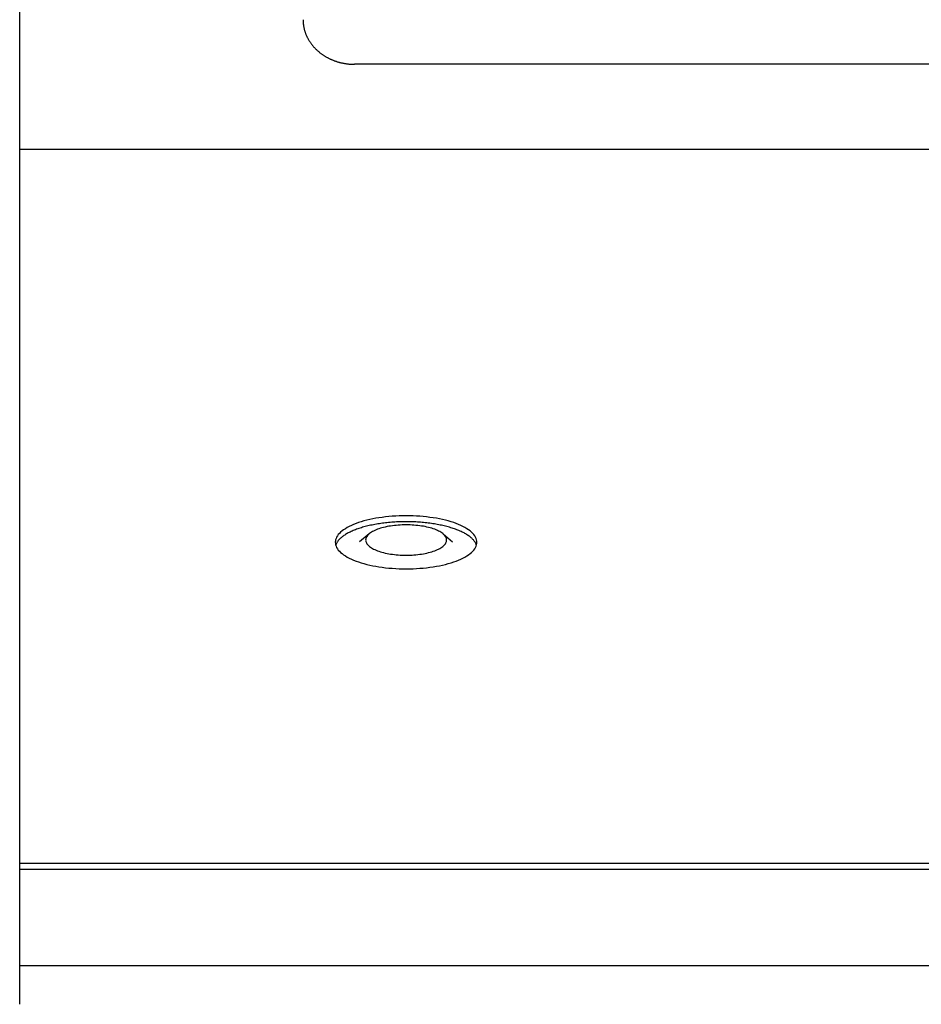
# Model space of a CAD drawing. Extents: x 1107 to 4046, y 937 to 3355.
# Tile 340 of 656: x 2125 to 2160, y 2597 to 2635. Entities that reach past the tile are written whole.
import ezdxf

# ---------------------------------------------------------------- set-up
doc = ezdxf.new("R2010")
doc.units = 0
doc.layers.add('KF_VIDA_L___C_REAR', color=7, linetype='CONTINUOUS')

# ---------------------------------------------------------------- blocks, each defined once
blk = doc.blocks.new('KF_VIDA_L___C_REAR')
at = {"layer": 'KF_VIDA_L___C_REAR'}
for p, q in [((-62, 908), (-62, 1072)), ((49, 944.50636), (-49, 944.50636)), ((62, 941.19989), (-62, 941.19989)), ((-48.436689, 926.268449), (-48.802588, 925.958116)), ((-45.563311, 926.268449), (-45.197412, 925.958116)), ((-62, 913.479002), (62, 913.479002)), ((-62, 913.247206), (62, 913.247206)), ((62, 909.5), (-62, 909.5))]:
    blk.add_line(p, q, dxfattribs=at)
for points in [[(-51, 946.238, 0), (-50.9998, 946.217, 0), (-50.9994, 946.196, 0), (-50.9986, 946.175, 0), (-50.9976, 946.153, 0), (-50.9962, 946.132, 0), (-50.9946, 946.111, 0), (-50.9926, 946.09, 0), (-50.9904, 946.069, 0), (-50.9878, 946.048, 0), (-50.985, 946.026, 0), (-50.9818, 946.005, 0), (-50.9784, 945.984, 0), (-50.9746, 945.963, 0), (-50.9706, 945.942, 0), (-50.9662, 945.921, 0), (-50.9616, 945.901, 0), (-50.9566, 945.88, 0), (-50.9514, 945.859, 0), (-50.9459, 945.838, 0), (-50.9401, 945.818, 0), (-50.934, 945.797, 0), (-50.9276, 945.776, 0), (-50.9209, 945.756, 0), (-50.9139, 945.736, 0), (-50.9066, 945.715, 0), (-50.8991, 945.695, 0), (-50.8912, 945.675, 0), (-50.8831, 945.655, 0), (-50.8747, 945.635, 0), (-50.866, 945.615, 0), (-50.857, 945.595, 0), (-50.8478, 945.576, 0), (-50.8382, 945.556, 0), (-50.8284, 945.537, 0), (-50.8183, 945.517, 0), (-50.808, 945.498, 0), (-50.7973, 945.479, 0), (-50.7864, 945.46, 0), (-50.7753, 945.441, 0), (-50.7638, 945.422, 0), (-50.7521, 945.403, 0), (-50.7402, 945.385, 0), (-50.7279, 945.366, 0), (-50.7155, 945.348, 0), (-50.7027, 945.33, 0), (-50.6897, 945.312, 0), (-50.6764, 945.294, 0), (-50.6629, 945.276, 0), (-50.6492, 945.259, 0), (-50.6352, 945.241, 0), (-50.6209, 945.224, 0), (-50.6064, 945.207, 0), (-50.5917, 945.19, 0), (-50.5767, 945.173, 0), (-50.5615, 945.156, 0), (-50.546, 945.14, 0), (-50.5303, 945.123, 0), (-50.5144, 945.107, 0), (-50.4983, 945.091, 0), (-50.4819, 945.075, 0), (-50.4653, 945.06, 0), (-50.4485, 945.044, 0), (-50.4315, 945.029, 0), (-50.4142, 945.014, 0), (-50.3968, 944.999, 0), (-50.3791, 944.984, 0), (-50.3612, 944.969, 0), (-50.3431, 944.955, 0), (-50.3248, 944.941, 0), (-50.3063, 944.927, 0), (-50.2877, 944.913, 0), (-50.2688, 944.9, 0), (-50.2497, 944.886, 0), (-50.2305, 944.873, 0), (-50.211, 944.86, 0), (-50.1914, 944.847, 0), (-50.1716, 944.835, 0), (-50.1516, 944.822, 0), (-50.1315, 944.81, 0), (-50.1111, 944.798, 0), (-50.0906, 944.787, 0), (-50.07, 944.775, 0), (-50.0492, 944.764, 0), (-50.0282, 944.753, 0), (-50.0071, 944.742, 0), (-49.9858, 944.731, 0), (-49.9644, 944.721, 0), (-49.9428, 944.711, 0), (-49.9211, 944.701, 0), (-49.8992, 944.691, 0), (-49.8772, 944.682, 0), (-49.8551, 944.673, 0), (-49.8329, 944.664, 0), (-49.8105, 944.655, 0), (-49.788, 944.646, 0), (-49.7654, 944.638, 0), (-49.7426, 944.63, 0), (-49.7198, 944.622, 0), (-49.6968, 944.615, 0), (-49.6738, 944.608, 0), (-49.6506, 944.601, 0), (-49.6274, 944.594, 0), (-49.604, 944.587, 0), (-49.5806, 944.581, 0), (-49.557, 944.575, 0), (-49.5334, 944.569, 0), (-49.5097, 944.564, 0), (-49.486, 944.558, 0), (-49.4621, 944.553, 0), (-49.4382, 944.548, 0), (-49.4142, 944.544, 0), (-49.3902, 944.54, 0), (-49.3661, 944.536, 0), (-49.3419, 944.532, 0), (-49.3177, 944.528, 0), (-49.2935, 944.525, 0), (-49.2692, 944.522, 0), (-49.2448, 944.519, 0), (-49.2204, 944.517, 0), (-49.196, 944.515, 0), (-49.1716, 944.513, 0), (-49.1471, 944.511, 0), (-49.1226, 944.51, 0), (-49.0981, 944.508, 0), (-49.0736, 944.508, 0), (-49.0491, 944.507, 0), (-49.0245, 944.506, 0), (-49, 944.506, 0)], [(-44.25, 925.942, 0), (-44.2533, 925.993, 0), (-44.2632, 926.043, 0), (-44.2798, 926.093, 0), (-44.3028, 926.143, 0), (-44.3324, 926.193, 0), (-44.3684, 926.241, 0), (-44.4108, 926.289, 0), (-44.4593, 926.337, 0), (-44.514, 926.383, 0), (-44.5747, 926.428, 0), (-44.6412, 926.472, 0), (-44.7135, 926.515, 0), (-44.7912, 926.556, 0), (-44.8742, 926.596, 0), (-44.9624, 926.634, 0), (-45.0555, 926.671, 0), (-45.1532, 926.706, 0), (-45.2554, 926.739, 0), (-45.3618, 926.77, 0), (-45.4722, 926.799, 0), (-45.5862, 926.826, 0), (-45.7037, 926.851, 0), (-45.8242, 926.874, 0), (-45.9476, 926.894, 0), (-46.0736, 926.912, 0), (-46.2017, 926.928, 0), (-46.3318, 926.942, 0), (-46.4635, 926.953, 0), (-46.5965, 926.961, 0), (-46.7305, 926.968, 0), (-46.8651, 926.971, 0), (-47, 926.972, 0), (-47.1349, 926.971, 0), (-47.2695, 926.968, 0), (-47.4035, 926.961, 0), (-47.5365, 926.953, 0), (-47.6682, 926.942, 0), (-47.7983, 926.928, 0), (-47.9264, 926.912, 0), (-48.0524, 926.894, 0), (-48.1758, 926.874, 0), (-48.2963, 926.851, 0), (-48.4138, 926.826, 0), (-48.5278, 926.799, 0), (-48.6382, 926.77, 0), (-48.7446, 926.739, 0), (-48.8468, 926.706, 0), (-48.9445, 926.671, 0), (-49.0376, 926.634, 0), (-49.1258, 926.596, 0), (-49.2088, 926.556, 0), (-49.2865, 926.515, 0), (-49.3588, 926.472, 0), (-49.4253, 926.428, 0), (-49.486, 926.383, 0), (-49.5407, 926.337, 0), (-49.5892, 926.289, 0), (-49.6316, 926.241, 0), (-49.6676, 926.193, 0), (-49.6972, 926.143, 0), (-49.7202, 926.093, 0), (-49.7368, 926.043, 0), (-49.7467, 925.993, 0), (-49.75, 925.942, 0), (-49.7467, 925.892, 0), (-49.7368, 925.841, 0), (-49.7202, 925.791, 0), (-49.6972, 925.741, 0), (-49.6676, 925.692, 0), (-49.6316, 925.643, 0), (-49.5892, 925.595, 0), (-49.5407, 925.548, 0), (-49.486, 925.502, 0), (-49.4253, 925.457, 0), (-49.3588, 925.413, 0), (-49.2865, 925.37, 0), (-49.2088, 925.329, 0), (-49.1258, 925.289, 0), (-49.0376, 925.25, 0), (-48.9445, 925.214, 0), (-48.8468, 925.179, 0), (-48.7446, 925.146, 0), (-48.6382, 925.115, 0), (-48.5278, 925.086, 0), (-48.4138, 925.059, 0), (-48.2963, 925.034, 0), (-48.1758, 925.011, 0), (-48.0524, 924.991, 0), (-47.9264, 924.972, 0), (-47.7983, 924.956, 0), (-47.6682, 924.943, 0), (-47.5365, 924.932, 0), (-47.4035, 924.923, 0), (-47.2695, 924.917, 0), (-47.1349, 924.913, 0), (-47, 924.912, 0), (-46.8651, 924.913, 0), (-46.7305, 924.917, 0), (-46.5965, 924.923, 0), (-46.4635, 924.932, 0), (-46.3318, 924.943, 0), (-46.2017, 924.956, 0), (-46.0736, 924.972, 0), (-45.9476, 924.991, 0), (-45.8242, 925.011, 0), (-45.7037, 925.034, 0), (-45.5862, 925.059, 0), (-45.4722, 925.086, 0), (-45.3618, 925.115, 0), (-45.2554, 925.146, 0), (-45.1532, 925.179, 0), (-45.0555, 925.214, 0), (-44.9624, 925.25, 0), (-44.8742, 925.289, 0), (-44.7912, 925.329, 0), (-44.7135, 925.37, 0), (-44.6412, 925.413, 0), (-44.5747, 925.457, 0), (-44.514, 925.502, 0), (-44.4593, 925.548, 0), (-44.4108, 925.595, 0), (-44.3684, 925.643, 0), (-44.3324, 925.692, 0), (-44.3028, 925.741, 0), (-44.2798, 925.791, 0), (-44.2632, 925.841, 0), (-44.2533, 925.892, 0), (-44.25, 925.942, 0)], [(-44.2675, 925.826, 0), (-44.2752, 925.85, 0), (-44.2844, 925.873, 0), (-44.295, 925.896, 0), (-44.307, 925.919, 0), (-44.3203, 925.942, 0), (-44.3351, 925.965, 0), (-44.3513, 925.987, 0), (-44.3688, 926.01, 0), (-44.3877, 926.032, 0), (-44.4079, 926.055, 0), (-44.4295, 926.077, 0), (-44.4525, 926.098, 0), (-44.4767, 926.12, 0), (-44.5023, 926.142, 0), (-44.5291, 926.163, 0), (-44.5573, 926.184, 0), (-44.5867, 926.204, 0), (-44.6174, 926.225, 0), (-44.6493, 926.245, 0), (-44.6824, 926.265, 0), (-44.7167, 926.285, 0), (-44.7522, 926.304, 0), (-44.7889, 926.323, 0), (-44.8267, 926.342, 0), (-44.8656, 926.36, 0), (-44.9057, 926.378, 0), (-44.9468, 926.396, 0), (-44.9891, 926.413, 0), (-45.0323, 926.43, 0), (-45.0766, 926.447, 0), (-45.1219, 926.463, 0), (-45.1681, 926.479, 0), (-45.2153, 926.494, 0), (-45.2634, 926.509, 0), (-45.3125, 926.524, 0), (-45.3624, 926.538, 0), (-45.4131, 926.552, 0), (-45.4647, 926.565, 0), (-45.517, 926.578, 0), (-45.5702, 926.59, 0), (-45.6241, 926.602, 0), (-45.6787, 926.614, 0), (-45.734, 926.625, 0), (-45.7899, 926.636, 0), (-45.8465, 926.646, 0), (-45.9036, 926.655, 0), (-45.9614, 926.664, 0), (-46.0196, 926.673, 0), (-46.0784, 926.681, 0), (-46.1377, 926.689, 0), (-46.1974, 926.696, 0), (-46.2575, 926.702, 0), (-46.318, 926.708, 0), (-46.3789, 926.714, 0), (-46.4401, 926.719, 0), (-46.5016, 926.724, 0), (-46.5633, 926.728, 0), (-46.6253, 926.731, 0), (-46.6874, 926.734, 0), (-46.7497, 926.736, 0), (-46.8122, 926.738, 0), (-46.8747, 926.74, 0), (-46.9374, 926.74, 0), (-47, 926.741, 0), (-47.0626, 926.74, 0), (-47.1253, 926.74, 0), (-47.1878, 926.738, 0), (-47.2503, 926.736, 0), (-47.3126, 926.734, 0), (-47.3747, 926.731, 0), (-47.4367, 926.728, 0), (-47.4984, 926.724, 0), (-47.5599, 926.719, 0), (-47.6211, 926.714, 0), (-47.682, 926.708, 0), (-47.7425, 926.702, 0), (-47.8026, 926.696, 0), (-47.8623, 926.689, 0), (-47.9216, 926.681, 0), (-47.9804, 926.673, 0), (-48.0386, 926.664, 0), (-48.0964, 926.655, 0), (-48.1535, 926.646, 0), (-48.2101, 926.636, 0), (-48.266, 926.625, 0), (-48.3213, 926.614, 0), (-48.3759, 926.602, 0), (-48.4298, 926.59, 0), (-48.483, 926.578, 0), (-48.5353, 926.565, 0), (-48.5869, 926.552, 0), (-48.6376, 926.538, 0), (-48.6875, 926.524, 0), (-48.7366, 926.509, 0), (-48.7847, 926.494, 0), (-48.8319, 926.479, 0), (-48.8781, 926.463, 0), (-48.9234, 926.447, 0), (-48.9677, 926.43, 0), (-49.0109, 926.413, 0), (-49.0532, 926.396, 0), (-49.0943, 926.378, 0), (-49.1344, 926.36, 0), (-49.1733, 926.342, 0), (-49.2111, 926.323, 0), (-49.2478, 926.304, 0), (-49.2833, 926.285, 0), (-49.3176, 926.265, 0), (-49.3507, 926.245, 0), (-49.3826, 926.225, 0), (-49.4133, 926.204, 0), (-49.4427, 926.184, 0), (-49.4709, 926.163, 0), (-49.4977, 926.142, 0), (-49.5233, 926.12, 0), (-49.5475, 926.098, 0), (-49.5705, 926.077, 0), (-49.5921, 926.055, 0), (-49.6123, 926.032, 0), (-49.6312, 926.01, 0), (-49.6487, 925.987, 0), (-49.6649, 925.965, 0), (-49.6797, 925.942, 0), (-49.693, 925.919, 0), (-49.705, 925.896, 0), (-49.7156, 925.873, 0), (-49.7248, 925.85, 0), (-49.7325, 925.826, 0)], [(-48.5706, 926.031, 0), (-48.5687, 926.002, 0), (-48.563, 925.973, 0), (-48.5536, 925.944, 0), (-48.5404, 925.916, 0), (-48.5235, 925.888, 0), (-48.503, 925.86, 0), (-48.4788, 925.833, 0), (-48.451, 925.806, 0), (-48.4198, 925.779, 0), (-48.3851, 925.753, 0), (-48.3471, 925.728, 0), (-48.3059, 925.704, 0), (-48.2615, 925.68, 0), (-48.2141, 925.657, 0), (-48.1637, 925.636, 0), (-48.1106, 925.615, 0), (-48.0547, 925.595, 0), (-47.9964, 925.576, 0), (-47.9356, 925.558, 0), (-47.8726, 925.542, 0), (-47.8074, 925.526, 0), (-47.7404, 925.512, 0), (-47.6715, 925.499, 0), (-47.601, 925.487, 0), (-47.5291, 925.477, 0), (-47.4559, 925.468, 0), (-47.3816, 925.46, 0), (-47.3064, 925.454, 0), (-47.2305, 925.449, 0), (-47.1539, 925.445, 0), (-47.0771, 925.443, 0), (-47, 925.442, 0), (-46.9229, 925.443, 0), (-46.8461, 925.445, 0), (-46.7695, 925.449, 0), (-46.6936, 925.454, 0), (-46.6184, 925.46, 0), (-46.5441, 925.468, 0), (-46.4709, 925.477, 0), (-46.399, 925.487, 0), (-46.3285, 925.499, 0), (-46.2596, 925.512, 0), (-46.1926, 925.526, 0), (-46.1274, 925.542, 0), (-46.0644, 925.558, 0), (-46.0036, 925.576, 0), (-45.9453, 925.595, 0), (-45.8894, 925.615, 0), (-45.8363, 925.636, 0), (-45.7859, 925.657, 0), (-45.7385, 925.68, 0), (-45.6941, 925.704, 0), (-45.6529, 925.728, 0), (-45.6149, 925.753, 0), (-45.5802, 925.779, 0), (-45.549, 925.806, 0), (-45.5212, 925.833, 0), (-45.497, 925.86, 0), (-45.4765, 925.888, 0), (-45.4596, 925.916, 0), (-45.4464, 925.944, 0), (-45.437, 925.973, 0), (-45.4313, 926.002, 0), (-45.4294, 926.031, 0), (-45.4313, 926.06, 0), (-45.437, 926.088, 0), (-45.4464, 926.117, 0), (-45.4596, 926.146, 0), (-45.4765, 926.174, 0), (-45.497, 926.202, 0), (-45.5212, 926.229, 0), (-45.549, 926.256, 0), (-45.5802, 926.282, 0), (-45.6149, 926.308, 0), (-45.6529, 926.333, 0), (-45.6941, 926.358, 0), (-45.7385, 926.381, 0), (-45.7859, 926.404, 0), (-45.8363, 926.426, 0), (-45.8894, 926.447, 0), (-45.9453, 926.467, 0), (-46.0036, 926.486, 0), (-46.0644, 926.503, 0), (-46.1274, 926.52, 0), (-46.1926, 926.535, 0), (-46.2596, 926.55, 0), (-46.3285, 926.563, 0), (-46.399, 926.574, 0), (-46.4709, 926.585, 0), (-46.5441, 926.594, 0), (-46.6184, 926.601, 0), (-46.6936, 926.608, 0), (-46.7695, 926.613, 0), (-46.8461, 926.616, 0), (-46.9229, 926.618, 0), (-47, 926.619, 0), (-47.0771, 926.618, 0), (-47.1539, 926.616, 0), (-47.2305, 926.613, 0), (-47.3064, 926.608, 0), (-47.3816, 926.601, 0), (-47.4559, 926.594, 0), (-47.5291, 926.585, 0), (-47.601, 926.574, 0), (-47.6715, 926.563, 0), (-47.7404, 926.55, 0), (-47.8074, 926.535, 0), (-47.8726, 926.52, 0), (-47.9356, 926.503, 0), (-47.9964, 926.486, 0), (-48.0547, 926.467, 0), (-48.1106, 926.447, 0), (-48.1637, 926.426, 0), (-48.2141, 926.404, 0), (-48.2615, 926.381, 0), (-48.3059, 926.358, 0), (-48.3471, 926.333, 0), (-48.3851, 926.308, 0), (-48.4198, 926.282, 0), (-48.451, 926.256, 0), (-48.4788, 926.229, 0), (-48.503, 926.202, 0), (-48.5235, 926.174, 0), (-48.5404, 926.146, 0), (-48.5536, 926.117, 0), (-48.563, 926.088, 0), (-48.5687, 926.06, 0), (-48.5706, 926.031, 0)]]:
    blk.add_polyline3d(points, dxfattribs=at)

msp = doc.modelspace()

# ---------------------------------------------------------------- block references
at = {"layer": 'KF_VIDA_L___C_REAR'}
msp.add_blockref('KF_VIDA_L___C_REAR', (2186.979, 1689.213), dxfattribs=at)

doc.saveas('drawing.dxf')
